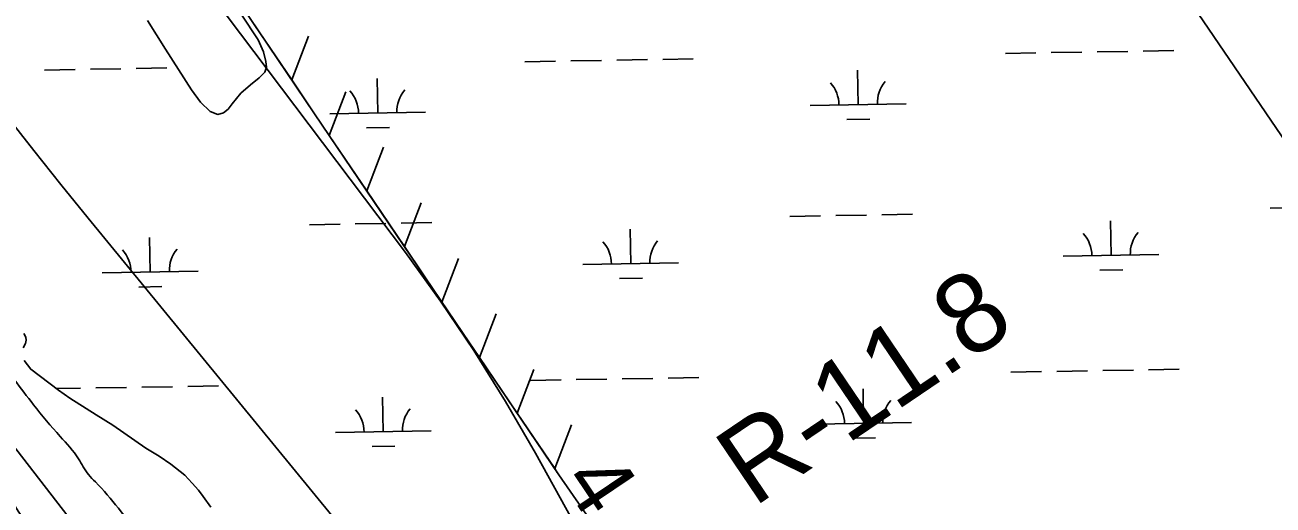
# Model space of a CAD drawing. Extents: x 3892998 to 3931244, y 278583 to 304547.
# Drawn here: x 3910834 to 3912138, y 294128 to 294629 of the extents above; entities that cross this region are included whole.
import ezdxf

# ---------------------------------------------------------------- set-up
doc = ezdxf.new("R2010")
doc.units = 0
for name, color, linetype in [('V-RIVR-EDGE', 7, 'Continuous'), ('V-RIVR-RANG', 7, 'Continuous'), ('V-RIVR-RANG-IDEN', 7, 'Continuous'), ('V-RRAP-FSHR', 7, 'Continuous'), ('V-TOPO-MINR', 7, 'Continuous'), ('V-TOPO-SHOR', 7, 'Continuous'), ('V-TOPO-WATR', 7, 'Continuous'), ('V-UTIL-LINE', 7, 'Continuous'), ('V-WETL-SWMP', 7, 'Continuous')]:
    doc.layers.add(name, color=color, linetype=linetype)

msp = doc.modelspace()

# ---------------------------------------------------------------- linework, layer by layer
at = {"layer": 'V-RIVR-EDGE'}
for points in [[(3909783.1, 295866.6), (3909800.7, 295844), (3909812.9, 295828), (3909826.5, 295806.3), (3909841.4, 295785.3), (3909858.3, 295759.4), (3909870.2, 295740.1), (3909885.8, 295720.7), (3909893.5, 295717.7), (3909900.1, 295717.7), (3909908.4, 295721.3), (3909917.1, 295722.3), (3909926.7, 295720.6), (3909934.7, 295712.6), (3909944.6, 295694.3), (3909956.9, 295675.3), (3909970.8, 295655), (3909981.1, 295641.3), (3909987.3, 295626.4), (3909992.6, 295609.7), (3909998.9, 295595.4), (3910003.2, 295587.4), (3910002.2, 295579.8), (3909995.5, 295557.5), (3909984.1, 295542.2), (3909975.8, 295533.6), (3909959.5, 295528.7), (3909954.2, 295524.7), (3909952.5, 295520.4), (3909952.8, 295516.7), (3909956.8, 295513), (3909961.1, 295505.7), (3909960.7, 295495.7), (3909955.7, 295483.8), (3909949.1, 295475.8), (3909943.4, 295469.2), (3909939.7, 295462.2), (3909939.4, 295457.2), (3909939.4, 295450.2), (3909940.7, 295448.6), (3909946, 295445.9), (3909952.3, 295444.6), (3909957.6, 295438.6), (3909959.9, 295429.2), (3909962.2, 295419.3), (3909968.5, 295411.9), (3909977.2, 295409.2), (3909984.5, 295402.9), (3909993.7, 295388.6), (3909996.4, 295377.3), (3909993.7, 295367), (3909987.7, 295356), (3909986.7, 295353.4), (3909987.3, 295349.4), (3909993.3, 295342.7), (3910005.9, 295335), (3910014.5, 295332.7), (3910021.5, 295332.7), (3910027.8, 295330), (3910041.1, 295313), (3910056, 295290.7), (3910079.5, 295258.4), (3910099.1, 295232), (3910120.6, 295203.7), (3910140.5, 295184.1), (3910162.7, 295147.4), (3910185.3, 295114.8), (3910212.1, 295076.8), (3910225.4, 295062.8), (3910233, 295056.5), (3910237, 295056.8), (3910261, 295062), (3910322.9, 295089.2), (3910330.2, 295092.8), (3910331.9, 295093.1), (3910334.9, 295093.1), (3910344.5, 295087.4), (3910346.8, 295087.4), (3910348.5, 295089.1), (3910343.9, 295106.4), (3910343.9, 295113.4), (3910346.6, 295119), (3910349.2, 295121.4), (3910352.9, 295122), (3910354.9, 295121.7), (3910356.2, 295119.3), (3910359.2, 295110.7), (3910367.5, 295103), (3910381.4, 295093.7), (3910395.4, 295085.3), (3910404.6, 295078.3), (3910418.6, 295068.3), (3910432.2, 295065.6), (3910442.8, 295055.6), (3910459.4, 295049.2), (3910467.1, 295042.9), (3910469.1, 295035.9), (3910475.6, 295012.6), (3910478.9, 295000), (3910484.2, 294994.7), (3910493.5, 294982), (3910494.2, 294971), (3910493.5, 294962.7), (3910485.5, 294955.1), (3910479.8, 294945.4), (3910478.5, 294939.5), (3910478.4, 294934.1), (3910482.4, 294934.1), (3910487.4, 294932.8), (3910491.4, 294928.8), (3910494.1, 294924.1), (3910493, 294916.8), (3910496.4, 294916.1), (3910502.7, 294915.8), (3910510.7, 294918.8), (3910515.3, 294919.1), (3910521.6, 294914.8), (3910528.3, 294904.8), (3910533.8, 294879.1), (3910536.1, 294868.8), (3910539.8, 294853.9), (3910546.4, 294836.2), (3910553.7, 294821.6), (3910561.9, 294811.2), (3910569.2, 294797.2), (3910578.5, 294783.9), (3910593.4, 294768.6), (3910609.4, 294755.9), (3910620.6, 294746.6), (3910629.6, 294736.6), (3910633.2, 294723.3), (3910633.5, 294705), (3910640.4, 294687.7), (3910655.3, 294658.4), (3910659, 294645.1), (3910658.6, 294624.4), (3910656.9, 294614.5), (3910650.5, 294604.2), (3910648.9, 294596.5), (3910653.2, 294587.9), (3910655.5, 294576.2), (3910652.1, 294567.9), (3910652.1, 294561.6), (3910655.7, 294552), (3910653.4, 294529.3), (3910654.6, 294512.1), (3910656.9, 294490.8), (3910662.9, 294473.5), (3910678.8, 294446.2), (3910695.3, 294425.2), (3910704.3, 294415.8), (3910727.5, 294385.8), (3910746.7, 294363.5), (3910775.6, 294325.5), (3910789.1, 294306.9), (3910800.1, 294294.5), (3910807.4, 294280.9), (3910822.9, 294258.9), (3910842.8, 294232.9), (3910870.7, 294199.9), (3910889.9, 294176.3), (3910900.2, 294160), (3910907.5, 294152.3), (3910954.2, 294096.3), (3910972.8, 294077), (3910990.7, 294067), (3910998.4, 294065.9), (3911008, 294068.2), (3911013, 294070.2), (3911023.3, 294070.9), (3911030, 294071.5), (3911039, 294076.5), (3911042.6, 294076.8), (3911045, 294073.5), (3911037.6, 294053.5), (3911030.9, 294037.3), (3911029.2, 294028), (3911029.9, 294022.3), (3911033.5, 294009.3), (3911043.4, 293989), (3911049.7, 293980.7), (3911066, 293963.7), (3911085.8, 293933), (3911095.8, 293913.7), (3911115, 293894.1), (3911136.6, 293876.1), (3911169.1, 293860.7), (3911193.1, 293855.3), (3911217.7, 293853.9), (3911241.3, 293856.5), (3911264.6, 293860.8), (3911275.5, 293860.4), (3911285.5, 293855.7), (3911306.4, 293839.1), (3911330.6, 293821.4), (3911338.6, 293813), (3911343.6, 293806), (3911345.5, 293797.4), (3911348.1, 293772.4), (3911349.4, 293752.5), (3911353.1, 293742.8), (3911359.3, 293730.2), (3911360, 293725.9), (3911358.3, 293702.9), (3911357.9, 293694.9), (3911358.9, 293682.6), (3911359.2, 293669.3), (3911359.2, 293655.7), (3911363.8, 293633.7), (3911372, 293613.4), (3911386.6, 293588.8), (3911397.2, 293575.8), (3911412.1, 293557.8), (3911430.1, 293545.5), (3911442.3, 293538.4), (3911446.3, 293532.4), (3911447.3, 293520.1), (3911450.6, 293509.5), (3911455.5, 293500.8), (3911461.8, 293492.5), (3911478.8, 293482.1), (3911498.7, 293462.5), (3911520.9, 293434.5), (3911530.8, 293418.5), (3911540.1, 293404.2), (3911553.4, 293389.2), (3911571.6, 293371.5)], [(3911262.7, 293494.3), (3911249.1, 293509.3), (3911225.2, 293537.3), (3911207.6, 293558.3), (3911186.1, 293590.3), (3911164.2, 293622.6), (3911148.3, 293649.9), (3911129.4, 293673.6), (3911107.2, 293700.2), (3911090, 293723.5), (3911074.1, 293748.5), (3911045.9, 293788.2), (3911008.1, 293839.8), (3910982.9, 293874.1), (3910940.5, 293931.7), (3910904.7, 293981.7), (3910878.9, 294018), (3910864.3, 294032), (3910857.3, 294040), (3910852.7, 294047.7), (3910831.5, 294082.3), (3910804.3, 294119.6), (3910770.5, 294168.9), (3910749, 294197.2), (3910724.4, 294230.6), (3910711.5, 294249.2), (3910673.1, 294306.2), (3910648.9, 294339.2), (3910619.7, 294377.8), (3910600.2, 294401.5), (3910569, 294447.1), (3910537.9, 294495.1), (3910526.6, 294512.4), (3910526.6, 294519.4), (3910528.3, 294522.7), (3910532.3, 294524.7), (3910538.6, 294524.6), (3910543.9, 294520.3), (3910565.8, 294487), (3910595, 294443.7), (3910625.1, 294404.1), (3910667.9, 294345.1), (3910696, 294309.4), (3910711.6, 294285.5), (3910743.1, 294242.1), (3910748.1, 294230.2), (3910757.7, 294216.5), (3910773.2, 294197.8), (3910798.1, 294164.5), (3910815.3, 294139.6), (3910862.4, 294069.3), (3910883.3, 294041.9), (3910906.5, 294009.3), (3910924, 293986)]]:
    msp.add_spline(points, degree=3, dxfattribs=at)
at = {"layer": 'V-RRAP-FSHR'}
for p, q in [((3911112.5, 294571.9), (3911130, 294617.5)), ((3911151.7, 294513.9), (3911169.1, 294559.5)), ((3911190.9, 294456), (3911208.4, 294501.6)), ((3911230.2, 294398), (3911247.6, 294443.6)), ((3911269.4, 294340), (3911286.8, 294385.7)), ((3911308.7, 294282.1), (3911326.1, 294327.7)), ((3911347.9, 294224.1), (3911365.3, 294269.7)), ((3911387.2, 294166.2), (3911404.6, 294211.8))]:
    msp.add_line(p, q, dxfattribs=at)
for points in [[(3911612.5, 293841.3), (3911391.4, 294159.9), (3911136.4, 294536.6), (3910622.4, 295297.5), (3910313.1, 295761.5), (3909557.4, 296871.4), (3909043.4, 297649.2), (3908973.2, 297752.5), (3908945.7, 297766), (3908677.1, 297883.6)], [(3911151.7, 294513.9), (3911136.4, 294536.6), (3911112.5, 294571.9), (3911073.3, 294629.9)], [(3911190.9, 294456), (3911151.7, 294513.9)], [(3911230.2, 294398), (3911190.9, 294456)], [(3911269.4, 294340), (3911230.2, 294398)], [(3911308.7, 294282.1), (3911269.4, 294340)], [(3911347.9, 294224.1), (3911308.7, 294282.1)], [(3911387.2, 294166.2), (3911347.9, 294224.1)], [(3911389.8, 294162.3), (3911387.2, 294166.2)]]:
    msp.add_lwpolyline(points, dxfattribs=at)
at = {"layer": 'V-TOPO-MINR'}
for points in [[(3910684.1, 295116.6), (3911231.3, 294391.7), (3911267.8, 294341), (3911302.9, 294289.4), (3911335.8, 294236.3), (3911367.1, 294182.2), (3911405.7, 294112.4), (3911415, 294092.1), (3911422.2, 294071.2), (3911426.3, 294049.6), (3911428.3, 294027.4), (3911441.2, 293925.9), (3911461.9, 293806.3), (3911457.6, 293792.8), (3911450.8, 293784.6), (3911440.2, 293784.2), (3911426.9, 293789.1), (3911403.8, 293814.8), (3911381, 293840.9)], [(3911381, 293840.9), (3911358.7, 293867.3), (3911336.7, 293894.1), (3911317.3, 293918.2), (3911296.4, 293943.9), (3911275.5, 293969.7), (3911254.6, 293995.4), (3911233.6, 294021.1), (3910900, 294427.8), (3910871.5, 294462.8), (3910843.2, 294498.1), (3910815.3, 294533.6), (3910787.7, 294569.3), (3910739.8, 294631.7)]]:
    msp.add_lwpolyline(points, dxfattribs=at)
at = {"layer": 'V-TOPO-SHOR'}
msp.add_lwpolyline([(3911059.8, 294640.5), (3911077.6, 294613.7), (3911083.1, 294601.3), (3911085.6, 294591), (3911086.3, 294585.4), (3911084.5, 294580.2), (3911078.7, 294574), (3911069.6, 294566.9), (3911059.4, 294558.2), (3911050.3, 294546.9), (3911046.1, 294541.5), (3911041.2, 294537.6), (3911035.2, 294536), (3911027.4, 294539), (3911017.3, 294548.8), (3911007.9, 294561.6), (3910980.7, 294604), (3910961.8, 294633.8)], dxfattribs=at)
at = {"layer": 'V-TOPO-WATR'}
msp.add_lwpolyline([(3911904.1, 292910.1), (3911649.2, 293223.9), (3911628.6, 293243.4), (3911607.8, 293262.8), (3911583, 293285.6), (3911556.2, 293311), (3911529.8, 293337), (3911504.3, 293363.8), (3911479.3, 293391), (3911454.7, 293418.7), (3911430.1, 293446.3), (3911405.5, 293474), (3911380.9, 293501.6), (3911346.3, 293540.6), (3911304.6, 293588), (3911263.3, 293635.7), (3911222.6, 293683.8), (3911182.1, 293732.2), (3911126.8, 293799.2), (3911108.4, 293821.7), (3911090.2, 293844.3), (3911072.1, 293867), (3911054.2, 293889.9), (3910800.2, 294217.6)], dxfattribs=at)
at = {"layer": 'V-UTIL-LINE'}
msp.add_lwpolyline([(3906680.9, 302363.5), (3908344.9, 300090), (3912732.6, 293653.7), (3913646.8, 292726.8), (3916248.7, 289346), (3918159.9, 287579.4), (3921518.3, 284435.1)], dxfattribs=at)
at = {"layer": 'V-WETL-SWMP'}
for p, q in [((3912001.9, 294602), (3912033.9, 294602.6)), ((3911356, 294590.8), (3911388, 294591.4)), ((3911404, 294591.7), (3911436, 294592.2)), ((3911452, 294592.5), (3911484, 294593.1)), ((3911500, 294593.3), (3911532, 294593.9)), ((3911857.9, 294599.5), (3911889.9, 294600.1)), ((3911905.9, 294600.4), (3911937.9, 294600.9)), ((3911953.9, 294601.2), (3911985.9, 294601.7)), ((3910854.2, 294582.2), (3910886.2, 294582.7)), ((3910902.2, 294583), (3910934.2, 294583.5)), ((3910950.2, 294583.8), (3910982.2, 294584.4)), ((3911704.2, 294546.1), (3911703.6, 294582.1)), ((3911202.4, 294537.4), (3911201.7, 294573.4)), ((3911152.4, 294536.6), (3911252.3, 294538.3)), ((3911654.2, 294545.3), (3911754.2, 294547)), ((3911692.5, 294530.5), (3911716.5, 294530.9)), ((3911190.6, 294521.8), (3911214.6, 294522.2)), ((3912134.6, 294438.1), (3912166.6, 294438.7)), ((3911131, 294420.8), (3911163, 294421.3)), ((3911178.9, 294421.6), (3911210.9, 294422.1)), ((3911226.9, 294422.4), (3911258.9, 294423)), ((3911632.8, 294429.4), (3911664.8, 294430)), ((3911680.8, 294430.3), (3911712.8, 294430.8)), ((3911728.8, 294431.1), (3911760.8, 294431.7)), ((3911968.4, 294388.8), (3911967.8, 294424.8)), ((3910964.7, 294371.4), (3910964.1, 294407.4)), ((3911466.6, 294380.1), (3911465.9, 294416.1)), ((3911416.6, 294379.3), (3911516.5, 294381)), ((3911918.4, 294387.9), (3912018.4, 294389.7)), ((3910914.7, 294370.6), (3911014.7, 294372.3)), ((3911956.7, 294373.2), (3911980.7, 294373.6)), ((3910953, 294355.8), (3910977, 294356.2)), ((3911454.8, 294364.5), (3911478.8, 294364.9)), ((3911863.6, 294266.9), (3911895.6, 294267.5)), ((3911911.6, 294267.7), (3911943.6, 294268.3)), ((3911959.6, 294268.6), (3911991.6, 294269.1)), ((3912007.6, 294269.4), (3912039.6, 294270)), ((3910908, 294250.4), (3910940, 294250.9)), ((3910956, 294251.2), (3910988, 294251.7)), ((3911003.9, 294252), (3911035.9, 294252.6)), ((3911361.8, 294258.2), (3911393.8, 294258.8)), ((3911409.8, 294259.1), (3911441.8, 294259.6)), ((3911457.8, 294259.9), (3911489.8, 294260.4)), ((3911505.8, 294260.7), (3911537.8, 294261.3)), ((3910866.9, 294249.7), (3910892, 294250.1)), ((3911208.1, 294204.8), (3911207.5, 294240.8)), ((3911709.9, 294213.5), (3911709.3, 294249.5)), ((3911660, 294212.6), (3911759.9, 294214.4)), ((3911158.1, 294203.9), (3911258.1, 294205.7)), ((3911698.2, 294197.9), (3911722.2, 294198.3)), ((3911196.4, 294189.2), (3911220.4, 294189.6))]:
    msp.add_line(p, q, dxfattribs=at)
for points in [[(3910961.8, 294633.8), (3910980.7, 294604), (3911007.9, 294561.6), (3911017.3, 294548.8), (3911027.4, 294539), (3911035.2, 294536), (3911041.2, 294537.6), (3911046.1, 294541.5), (3911050.3, 294546.9), (3911059.4, 294558.2), (3911069.6, 294566.9), (3911078.7, 294574), (3911084.5, 294580.2), (3911086.3, 294585.4), (3911085.6, 294591), (3911083.1, 294601.3), (3911077.6, 294613.7), (3911059.8, 294640.5)], [(3910832, 294292.2), (3910834.3, 294297), (3910835.3, 294300.4), (3910834.8, 294303.6), (3910832.7, 294307.3)], [(3911028, 294126), (3911020.2, 294137.3), (3911015.1, 294143.6), (3911008.6, 294151), (3911001, 294159.3), (3910986.4, 294171), (3910974.1, 294179.3), (3910960.2, 294187.5), (3910925.7, 294211.7), (3910908.3, 294222.5), (3910897.8, 294229.1), (3910880.8, 294239.8), (3910868.9, 294248.2), (3910839.9, 294270), (3910833.1, 294279)]]:
    msp.add_lwpolyline(points, dxfattribs=at)
for centre, start, end in [((3911648.9, 294545.6), 0.2199, 41.7635), ((3911759.4, 294547.6), 140.2199, 181.7635), ((3911147.1, 294537), 0.2199, 41.7635), ((3911257.6, 294538.9), 140.2199, 181.7635), ((3911913.1, 294388.3), 0.2199, 41.7635), ((3912023.6, 294390.2), 140.2199, 181.7635), ((3910909.5, 294371), 0.2199, 41.7635), ((3911019.9, 294372.9), 140.2199, 181.7635), ((3911411.3, 294379.6), 0.2199, 41.7635), ((3911521.8, 294381.6), 140.2199, 181.7635), ((3911765.2, 294214.9), 140.2199, 181.7635), ((3911152.9, 294204.3), 0.2199, 41.7635), ((3911263.3, 294206.2), 140.2199, 181.7635), ((3911654.7, 294213), 0.2199, 41.7635)]:
    msp.add_arc(centre, 35.2, start, end, dxfattribs=at)

# ---------------------------------------------------------------- texts
at = {"layer": 'V-RIVR-RANG'}
msp.add_text('4.9', height=67, rotation=303.9583, dxfattribs=at).set_placement((3911393.5, 294153.2))
at = {"layer": 'V-RIVR-RANG-IDEN'}
msp.add_text('R-11.8', height=83, rotation=34.0956, dxfattribs=at).set_placement((3911594.9, 294125.2))

doc.saveas('drawing.dxf')
